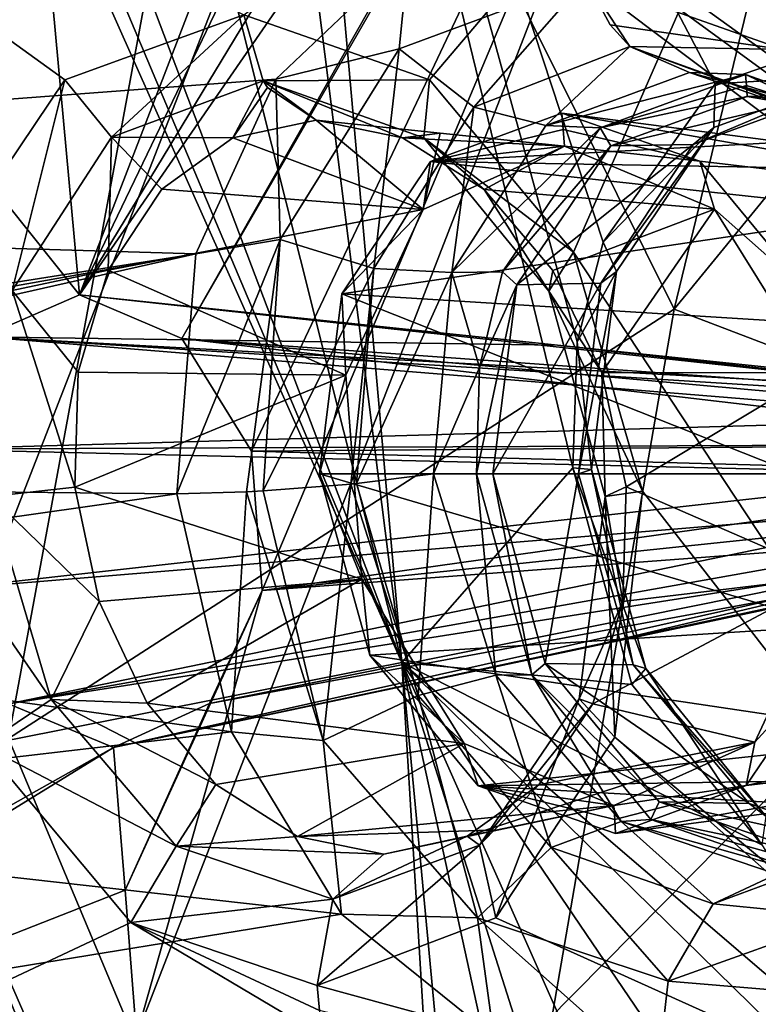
# Model space of a CAD drawing. Header units: metres. Extents: x -150 to 307, y -550 to 84.
# Tile 980 of 1056: x 214.26 to 218.24, y 19.39 to 24.7. Entities that reach past the tile are written whole.
import ezdxf

# ---------------------------------------------------------------- set-up
doc = ezdxf.new("R2010")
doc.units = ezdxf.units.M
doc.layers.add('solid_26006363', color=7, linetype='CONTINUOUS')

msp = doc.modelspace()

# ---------------------------------------------------------------- linework, layer by layer
at = {"layer": 'solid_26006363'}
for points in [[(208.028397, 15.818866, 924.133667), (211.848404, 35.674782, 924.535278), (217.86026, 31.333513, 929.891663)], [(212.637207, 34.4235, 927.385193), (210.609711, 22.999319, 927.270874), (215.484024, 27.767172, 930.53302)], [(207.210709, 32.490288, 894.447876), (226.584961, 17.939213, 905.5672), (226.852875, 18.152309, 905.862976)], [(207.210709, 32.490288, 894.447876), (226.910736, 18.299572, 905.940063), (226.584961, 17.939213, 905.5672)], [(207.210709, 32.490288, 894.447876), (226.852875, 18.152309, 905.862976), (226.910736, 18.299572, 905.940063)], [(210.618042, 12.746159, 926.440979), (208.028397, 15.818866, 924.133667), (217.86026, 31.333513, 929.891663)], [(210.618042, 12.746159, 926.440979), (217.86026, 31.333513, 929.891663), (222.933075, 25.208296, 934.411377)], [(215.484024, 27.767172, 930.53302), (217.784317, 23.137108, 932.776428), (219.641235, 30.798508, 933.339844)], [(219.641235, 30.798508, 933.339844), (217.784317, 23.137108, 932.776428), (222.788315, 29.265169, 935.864197)], [(218.258987, 30.736115, 896.402832), (218.818283, 24.63063, 895.775085), (215.8797, 30.690626, 894.296875)], [(218.818283, 24.63063, 895.775085), (215.877319, 29.482153, 894.055481), (215.8797, 30.690626, 894.296875)], [(210.15062, 28.773491, 897.642944), (214.58371, 23.214386, 900.541687), (213.923233, 30.378296, 901.274719)], [(217.119797, 29.801649, 904.049011), (213.923233, 30.378296, 901.274719), (214.58371, 23.214386, 900.541687)], [(217.427902, 29.129761, 904.19519), (217.119797, 29.801649, 904.049011), (214.58371, 23.214386, 900.541687)], [(218.818283, 24.63063, 895.775085), (215.641602, 28.849808, 893.728638), (215.877319, 29.482153, 894.055481)], [(218.835312, 29.399069, 905.565613), (214.890747, 19.224972, 900.232239), (219.358475, 18.264877, 904.187561)], [(218.835312, 29.399069, 905.565613), (215.567642, 21.623007, 901.173279), (214.890747, 19.224972, 900.232239)], [(218.835312, 29.399069, 905.565613), (215.135422, 22.978559, 900.995178), (215.510162, 22.372761, 901.235596)], [(218.835312, 29.399069, 905.565613), (218.49173, 28.876263, 905.135132), (215.135422, 22.978559, 900.995178)], [(218.835312, 29.399069, 905.565613), (215.510162, 22.372761, 901.235596), (215.567642, 21.623007, 901.173279)], [(217.784317, 23.137108, 932.776428), (220.796112, 21.986137, 935.121948), (222.788315, 29.265169, 935.864197)], [(217.951172, 28.773222, 904.608704), (217.427902, 29.129761, 904.19519), (214.58371, 23.214386, 900.541687)], [(212.865234, 28.990419, 891.359131), (216.318787, 21.235176, 893.065979), (213.685944, 20.713861, 890.72583)], [(212.865234, 28.990419, 891.359131), (213.237732, 28.536263, 891.593079), (216.318787, 21.235176, 893.065979)], [(218.49173, 28.876263, 905.135132), (214.58371, 23.214386, 900.541687), (215.135422, 22.978559, 900.995178)], [(218.49173, 28.876263, 905.135132), (217.951172, 28.773222, 904.608704), (214.58371, 23.214386, 900.541687)], [(215.398804, 28.510618, 893.45343), (215.641602, 28.849808, 893.728638), (216.318787, 21.235176, 893.065979)], [(217.239075, 22.282375, 894.019043), (216.318787, 21.235176, 893.065979), (215.641602, 28.849808, 893.728638)], [(217.261932, 22.960823, 894.140259), (217.239075, 22.282375, 894.019043), (215.641602, 28.849808, 893.728638)], [(217.402985, 23.49823, 894.346313), (217.261932, 22.960823, 894.140259), (215.641602, 28.849808, 893.728638)], [(218.005142, 24.349564, 895.01062), (217.402985, 23.49823, 894.346313), (215.641602, 28.849808, 893.728638)], [(218.818283, 24.63063, 895.775085), (218.005142, 24.349564, 895.01062), (215.641602, 28.849808, 893.728638)], [(210.15062, 28.773491, 897.642944), (214.063187, 22.987762, 900.044312), (214.58371, 23.214386, 900.541687)], [(213.237732, 28.536263, 891.593079), (213.671677, 28.221674, 891.907227), (216.318787, 21.235176, 893.065979)], [(214.603119, 28.059479, 892.680054), (215.398804, 28.510618, 893.45343), (216.318787, 21.235176, 893.065979)], [(213.671677, 28.221674, 891.907227), (214.603119, 28.059479, 892.680054), (216.318787, 21.235176, 893.065979)], [(210.609711, 22.999319, 927.270874), (214.202789, 20.826054, 930.262817), (215.484024, 27.767172, 930.53302)], [(215.484024, 27.767172, 930.53302), (214.202789, 20.826054, 930.262817), (217.784317, 23.137108, 932.776428)], [(210.385361, 27.349884, 895.577332), (214.504623, 24.371019, 898.642578), (213.861176, 23.415649, 897.922546)], [(210.385361, 27.349884, 895.577332), (215.467972, 24.722464, 899.552673), (214.504623, 24.371019, 898.642578)], [(218.90332, 27.241022, 903.124634), (216.467865, 24.371096, 900.386902), (215.467972, 24.722464, 899.552673)], [(218.90332, 27.241022, 903.124634), (217.242737, 23.444633, 900.933533), (216.467865, 24.371096, 900.386902)], [(218.90332, 27.241022, 903.124634), (220.789505, 18.066858, 903.441711), (217.242737, 23.444633, 900.933533)], [(217.22435, 25.285347, 897.56842), (211.70842, 25.374372, 892.782043), (206.53688, 23.690739, 888.174377)], [(216.355881, 25.055954, 896.761902), (217.22435, 25.285347, 897.56842), (206.53688, 23.690739, 888.174377)], [(212.583405, 8.932697, 928.192017), (210.618042, 12.746159, 926.440979), (222.933075, 25.208296, 934.411377)], [(212.583405, 8.932697, 928.192017), (222.933075, 25.208296, 934.411377), (226.778046, 17.647861, 937.837097)], [(215.641388, 24.376139, 896.021423), (216.355881, 25.055954, 896.761902), (206.53688, 23.690739, 888.174377)], [(216.304214, 24.539057, 896.523865), (216.355881, 25.055954, 896.761902), (215.641388, 24.376139, 896.021423)], [(216.304214, 24.539057, 896.523865), (217.309677, 24.911436, 897.475769), (216.355881, 25.055954, 896.761902)], [(216.705307, 24.224255, 896.38501), (217.309677, 24.911436, 897.475769), (216.304214, 24.539057, 896.523865)], [(216.705307, 24.224255, 896.38501), (217.545349, 24.55162, 897.209534), (217.309677, 24.911436, 897.475769)], [(218.370422, 24.535858, 898.357849), (218.410141, 24.879019, 898.559204), (217.309677, 24.911436, 897.475769)], [(217.545349, 24.55162, 897.209534), (217.43985, 24.66877, 897.328613), (217.309677, 24.911436, 897.475769)], [(218.370422, 24.535858, 898.357849), (217.309677, 24.911436, 897.475769), (217.43985, 24.66877, 897.328613)], [(214.755875, 24.063847, 898.649902), (214.504623, 24.371019, 898.642578), (215.467972, 24.722464, 899.552673)], [(214.755875, 24.063847, 898.649902), (215.467972, 24.722464, 899.552673), (215.572708, 24.366062, 899.426575)], [(215.572708, 24.366062, 899.426575), (215.467972, 24.722464, 899.552673), (216.467865, 24.371096, 900.386902)], [(218.370422, 24.535858, 898.357849), (217.43985, 24.66877, 897.328613), (217.545349, 24.55162, 897.209534)], [(218.77063, 24.397301, 895.828247), (218.005142, 24.349564, 895.01062), (218.818283, 24.63063, 895.775085)], [(216.705307, 24.224255, 896.38501), (217.093216, 24.125473, 896.096008), (217.545349, 24.55162, 897.209534)], [(217.545349, 24.55162, 897.209534), (217.093216, 24.125473, 896.096008), (217.86647, 24.4119, 896.847168)], [(218.703796, 24.123549, 897.524292), (217.545349, 24.55162, 897.209534), (217.86647, 24.4119, 896.847168)], [(218.462357, 24.221384, 897.94342), (218.370422, 24.535858, 898.357849), (217.545349, 24.55162, 897.209534)], [(218.703796, 24.123549, 897.524292), (218.462357, 24.221384, 897.94342), (217.545349, 24.55162, 897.209534)], [(215.664444, 23.512115, 895.773621), (216.304214, 24.539057, 896.523865), (215.641388, 24.376139, 896.021423)], [(216.167374, 23.35582, 895.727051), (216.304214, 24.539057, 896.523865), (215.664444, 23.512115, 895.773621)], [(216.167374, 23.35582, 895.727051), (216.705307, 24.224255, 896.38501), (216.304214, 24.539057, 896.523865)], [(217.86647, 24.4119, 896.847168), (217.093216, 24.125473, 896.096008), (218.168808, 24.400007, 896.507813)], [(217.093216, 24.125473, 896.096008), (217.38649, 24.113743, 895.769897), (218.168808, 24.400007, 896.507813)], [(218.173111, 24.341246, 896.502075), (218.168808, 24.400007, 896.507813), (217.38649, 24.113743, 895.769897)], [(218.998657, 24.107586, 897.19989), (217.86647, 24.4119, 896.847168), (218.168808, 24.400007, 896.507813)], [(218.998657, 24.107586, 897.19989), (218.703796, 24.123549, 897.524292), (217.86647, 24.4119, 896.847168)], [(217.886826, 24.023825, 895.292603), (218.77063, 24.397301, 895.828247), (218.623688, 24.294205, 895.99353)], [(217.886826, 24.023825, 895.292603), (217.997345, 24.11442, 895.094543), (218.77063, 24.397301, 895.828247)], [(217.997345, 24.11442, 895.094543), (218.005142, 24.349564, 895.01062), (218.77063, 24.397301, 895.828247)], [(218.173111, 24.341246, 896.502075), (218.570801, 24.21464, 896.835083), (218.168808, 24.400007, 896.507813)], [(218.998657, 24.107586, 897.19989), (218.168808, 24.400007, 896.507813), (218.570801, 24.21464, 896.835083)], [(215.210876, 23.434633, 895.494629), (215.641388, 24.376139, 896.021423), (206.53688, 23.690739, 888.174377)], [(214.22113, 23.238127, 898.031433), (213.861176, 23.415649, 897.922546), (214.504623, 24.371019, 898.642578)], [(214.755875, 24.063847, 898.649902), (214.22113, 23.238127, 898.031433), (214.504623, 24.371019, 898.642578)], [(215.409027, 24.058897, 898.680725), (214.755875, 24.063847, 898.649902), (215.572708, 24.366062, 899.426575)], [(215.664444, 23.512115, 895.773621), (215.641388, 24.376139, 896.021423), (215.210876, 23.434633, 895.494629)], [(215.409027, 24.058897, 898.680725), (215.572708, 24.366062, 899.426575), (215.595306, 24.330786, 899.400208)], [(216.436737, 24.059788, 900.141785), (215.572708, 24.366062, 899.426575), (216.467865, 24.371096, 900.386902)], [(216.321991, 24.060106, 899.491211), (215.572708, 24.366062, 899.426575), (216.436737, 24.059788, 900.141785)], [(215.857986, 24.155346, 899.097656), (215.595306, 24.330786, 899.400208), (215.572708, 24.366062, 899.426575)], [(216.321991, 24.060106, 899.491211), (215.857986, 24.155346, 899.097656), (215.572708, 24.366062, 899.426575)], [(216.436737, 24.059788, 900.141785), (216.467865, 24.371096, 900.386902), (217.242737, 23.444633, 900.933533)], [(218.173111, 24.341246, 896.502075), (217.38649, 24.113743, 895.769897), (218.177353, 24.282455, 896.496399)], [(217.997345, 24.11442, 895.094543), (217.402985, 23.49823, 894.346313), (218.005142, 24.349564, 895.01062)], [(218.173111, 24.341246, 896.502075), (218.177353, 24.282455, 896.496399), (218.570801, 24.21464, 896.835083)], [(215.409027, 24.058897, 898.680725), (215.595306, 24.330786, 899.400208), (215.857986, 24.155346, 899.097656)], [(217.38649, 24.113743, 895.769897), (217.444, 24.016047, 895.804993), (218.177353, 24.282455, 896.496399)], [(217.444, 24.016047, 895.804993), (217.886826, 24.023825, 895.292603), (218.623688, 24.294205, 895.99353)], [(217.444, 24.016047, 895.804993), (218.623688, 24.294205, 895.99353), (218.177353, 24.282455, 896.496399)], [(218.177353, 24.282455, 896.496399), (218.623688, 24.294205, 895.99353), (219.020798, 24.22616, 896.333679)], [(218.570801, 24.21464, 896.835083), (218.177353, 24.282455, 896.496399), (219.020798, 24.22616, 896.333679)], [(216.167374, 23.35582, 895.727051), (216.587662, 23.334316, 895.469788), (216.705307, 24.224255, 896.38501)], [(216.473343, 23.932846, 896.949585), (217.186584, 24.103901, 897.608459), (217.179108, 24.192795, 897.616272)], [(216.473343, 23.932846, 896.949585), (217.179108, 24.192795, 897.616272), (218.372955, 24.035612, 896.273071)], [(216.705307, 24.224255, 896.38501), (216.587662, 23.334316, 895.469788), (217.093216, 24.125473, 896.096008)], [(217.186584, 24.103901, 897.608459), (217.921478, 23.934376, 898.235474), (217.179108, 24.192795, 897.616272)], [(220.182953, 23.666273, 895.453064), (217.179108, 24.192795, 897.616272), (217.921478, 23.934376, 898.235474)], [(220.182953, 23.666273, 895.453064), (218.372955, 24.035612, 896.273071), (217.179108, 24.192795, 897.616272)], [(216.433029, 23.673321, 896.87262), (215.409027, 24.058897, 898.680725), (215.857986, 24.155346, 899.097656)], [(216.525833, 24.085211, 898.349365), (215.857986, 24.155346, 899.097656), (216.321991, 24.060106, 899.491211)], [(216.525833, 24.085211, 898.349365), (216.433029, 23.673321, 896.87262), (215.857986, 24.155346, 899.097656)], [(217.093216, 24.125473, 896.096008), (216.587662, 23.334316, 895.469788), (217.38649, 24.113743, 895.769897)], [(216.525833, 24.085211, 898.349365), (216.321991, 24.060106, 899.491211), (217.194138, 24.015028, 897.600525)], [(216.525833, 24.085211, 898.349365), (217.194138, 24.015028, 897.600525), (216.433029, 23.673321, 896.87262)], [(216.473343, 23.932846, 896.949585), (217.194138, 24.015028, 897.600525), (217.186584, 24.103901, 897.608459)], [(216.587662, 23.334316, 895.469788), (216.860733, 23.338371, 895.184998), (217.38649, 24.113743, 895.769897)], [(217.38649, 24.113743, 895.769897), (216.860733, 23.338371, 895.184998), (217.444, 24.016047, 895.804993)], [(217.186584, 24.103901, 897.608459), (217.194138, 24.015028, 897.600525), (217.921478, 23.934376, 898.235474)], [(217.389374, 23.276346, 894.720764), (217.47467, 23.339432, 894.500793), (217.997345, 24.11442, 895.094543)], [(217.886826, 24.023825, 895.292603), (217.389374, 23.276346, 894.720764), (217.997345, 24.11442, 895.094543)], [(217.997345, 24.11442, 895.094543), (217.47467, 23.339432, 894.500793), (217.402985, 23.49823, 894.346313)], [(214.737793, 23.347603, 897.949158), (214.22113, 23.238127, 898.031433), (214.755875, 24.063847, 898.649902)], [(215.026855, 23.783985, 898.289551), (214.737793, 23.347603, 897.949158), (214.755875, 24.063847, 898.649902)], [(215.409027, 24.058897, 898.680725), (215.026855, 23.783985, 898.289551), (214.755875, 24.063847, 898.649902)], [(216.433029, 23.673321, 896.87262), (215.026855, 23.783985, 898.289551), (215.409027, 24.058897, 898.680725)], [(216.761551, 23.781473, 899.828918), (216.321991, 24.060106, 899.491211), (216.436737, 24.059788, 900.141785)], [(217.194138, 24.015028, 897.600525), (216.321991, 24.060106, 899.491211), (216.761551, 23.781473, 899.828918)], [(217.109726, 23.234753, 900.598022), (216.436737, 24.059788, 900.141785), (217.242737, 23.444633, 900.933533)], [(216.761551, 23.781473, 899.828918), (216.436737, 24.059788, 900.141785), (217.109726, 23.234753, 900.598022)], [(218.372955, 24.035612, 896.273071), (219.566681, 23.878399, 894.929932), (216.473343, 23.932846, 896.949585)], [(216.93721, 23.267136, 895.24115), (217.389374, 23.276346, 894.720764), (217.886826, 24.023825, 895.292603)], [(217.444, 24.016047, 895.804993), (216.93721, 23.267136, 895.24115), (217.886826, 24.023825, 895.292603)], [(216.473343, 23.932846, 896.949585), (216.433029, 23.673321, 896.87262), (217.194138, 24.015028, 897.600525)], [(218.001282, 23.676041, 898.26532), (217.194138, 24.015028, 897.600525), (216.761551, 23.781473, 899.828918)], [(216.860733, 23.338371, 895.184998), (216.93721, 23.267136, 895.24115), (217.444, 24.016047, 895.804993)], [(217.921478, 23.934376, 898.235474), (217.194138, 24.015028, 897.600525), (218.001282, 23.676041, 898.26532)], [(215.995422, 23.219166, 896.415955), (216.433029, 23.673321, 896.87262), (216.473343, 23.932846, 896.949585)], [(218.970932, 23.659277, 894.376343), (215.995422, 23.219166, 896.415955), (216.473343, 23.932846, 896.949585)], [(218.970932, 23.659277, 894.376343), (216.473343, 23.932846, 896.949585), (219.566681, 23.878399, 894.929932)], [(218.503525, 23.230919, 898.645691), (217.921478, 23.934376, 898.235474), (218.001282, 23.676041, 898.26532)], [(220.182953, 23.666273, 895.453064), (217.921478, 23.934376, 898.235474), (218.503525, 23.230919, 898.645691)], [(216.433029, 23.673321, 896.87262), (214.737793, 23.347603, 897.949158), (215.026855, 23.783985, 898.289551)], [(217.132095, 23.34466, 900.075928), (216.761551, 23.781473, 899.828918), (217.109726, 23.234753, 900.598022)], [(218.001282, 23.676041, 898.26532), (216.761551, 23.781473, 899.828918), (217.132095, 23.34466, 900.075928)], [(215.210876, 23.434633, 895.494629), (206.53688, 23.690739, 888.174377), (206.769394, 22.10391, 888.13208)], [(216.433029, 23.673321, 896.87262), (216.017578, 22.780745, 896.367981), (214.737793, 23.347603, 897.949158)], [(215.995422, 23.219166, 896.415955), (216.017578, 22.780745, 896.367981), (216.433029, 23.673321, 896.87262)], [(218.970932, 23.659277, 894.376343), (218.557785, 23.060228, 893.941406), (215.995422, 23.219166, 896.415955)], [(218.001282, 23.676041, 898.26532), (217.132095, 23.34466, 900.075928), (217.394516, 22.795403, 900.206604)], [(218.549957, 22.794334, 898.619324), (218.001282, 23.676041, 898.26532), (217.394516, 22.795403, 900.206604)], [(218.503525, 23.230919, 898.645691), (218.001282, 23.676041, 898.26532), (218.549957, 22.794334, 898.619324)], [(215.664444, 23.512115, 895.773621), (215.210876, 23.434633, 895.494629), (215.107193, 22.142607, 895.208191)], [(215.482025, 22.153198, 895.414429), (215.664444, 23.512115, 895.773621), (215.107193, 22.142607, 895.208191)], [(215.482025, 22.153198, 895.414429), (215.572769, 22.158045, 895.436768), (215.664444, 23.512115, 895.773621)], [(216.167374, 23.35582, 895.727051), (215.664444, 23.512115, 895.773621), (215.572769, 22.158045, 895.436768)], [(217.47467, 23.339432, 894.500793), (217.261932, 22.960823, 894.140259), (217.402985, 23.49823, 894.346313)], [(208.619522, 22.264751, 889.691284), (215.210876, 23.434633, 895.494629), (206.769394, 22.10391, 888.13208)], [(208.619522, 22.264751, 889.691284), (209.724411, 22.198729, 890.607422), (215.210876, 23.434633, 895.494629)], [(209.724411, 22.198729, 890.607422), (215.107193, 22.142607, 895.208191), (215.210876, 23.434633, 895.494629)], [(217.109726, 23.234753, 900.598022), (217.242737, 23.444633, 900.933533), (217.614288, 22.156403, 901.068176)], [(217.614288, 22.156403, 901.068176), (217.242737, 23.444633, 900.933533), (220.789505, 18.066858, 903.441711)], [(214.737793, 23.347603, 897.949158), (214.576416, 22.797367, 897.702759), (214.22113, 23.238127, 898.031433)], [(216.017578, 22.780745, 896.367981), (214.576416, 22.797367, 897.702759), (214.737793, 23.347603, 897.949158)], [(215.572769, 22.158045, 895.436768), (216.043991, 22.19453, 895.416321), (216.167374, 23.35582, 895.727051)], [(216.043991, 22.19453, 895.416321), (216.074554, 22.197567, 895.406921), (216.167374, 23.35582, 895.727051)], [(216.074554, 22.197567, 895.406921), (216.587662, 23.334316, 895.469788), (216.167374, 23.35582, 895.727051)], [(216.074554, 22.197567, 895.406921), (216.48941, 22.250008, 895.143677), (216.587662, 23.334316, 895.469788)], [(216.587662, 23.334316, 895.469788), (216.48941, 22.250008, 895.143677), (216.736771, 22.823399, 894.997375)], [(216.587662, 23.334316, 895.469788), (216.736771, 22.823399, 894.997375), (216.860733, 23.338371, 895.184998)], [(216.860733, 23.338371, 895.184998), (216.736771, 22.823399, 894.997375), (216.93721, 23.267136, 895.24115)], [(217.394516, 22.795403, 900.206604), (217.132095, 23.34466, 900.075928), (217.109726, 23.234753, 900.598022)], [(217.47467, 23.339432, 894.500793), (217.339111, 22.274387, 894.204956), (217.261932, 22.960823, 894.140259)], [(217.27005, 22.249998, 894.438965), (217.339111, 22.274387, 894.204956), (217.47467, 23.339432, 894.500793)], [(217.389374, 23.276346, 894.720764), (217.27005, 22.249998, 894.438965), (217.47467, 23.339432, 894.500793)], [(216.809006, 22.249998, 894.974976), (217.27005, 22.249998, 894.438965), (217.389374, 23.276346, 894.720764)], [(216.93721, 23.267136, 895.24115), (216.809006, 22.249998, 894.974976), (217.389374, 23.276346, 894.720764)], [(214.559174, 22.178265, 897.572388), (214.106247, 22.12743, 897.738953), (214.22113, 23.238127, 898.031433)], [(214.576416, 22.797367, 897.702759), (214.559174, 22.178265, 897.572388), (214.22113, 23.238127, 898.031433)], [(216.720612, 22.250002, 894.897522), (216.809006, 22.249998, 894.974976), (216.93721, 23.267136, 895.24115)], [(216.736771, 22.823399, 894.997375), (216.720612, 22.250002, 894.897522), (216.93721, 23.267136, 895.24115)], [(217.412048, 22.127546, 900.677185), (217.109726, 23.234753, 900.598022), (217.614288, 22.156403, 901.068176)], [(217.394516, 22.795403, 900.206604), (217.109726, 23.234753, 900.598022), (217.412048, 22.127546, 900.677185)], [(217.155533, 22.943707, 897.648254), (214.58371, 23.214386, 900.541687), (214.063187, 22.987762, 900.044312)], [(219.83078, 22.640959, 894.889893), (215.135422, 22.978559, 900.995178), (214.58371, 23.214386, 900.541687)], [(217.155533, 22.943707, 897.648254), (219.83078, 22.640959, 894.889893), (214.58371, 23.214386, 900.541687)], [(215.875397, 22.25, 896.163208), (216.017578, 22.780745, 896.367981), (215.995422, 23.219166, 896.415955)], [(218.44014, 22.25, 893.746338), (215.875397, 22.25, 896.163208), (215.995422, 23.219166, 896.415955)], [(218.557785, 23.060228, 893.941406), (218.44014, 22.25, 893.746338), (215.995422, 23.219166, 896.415955)], [(214.202789, 20.826054, 930.262817), (216.457001, 15.442872, 932.374939), (217.784317, 23.137108, 932.776428)], [(217.784317, 23.137108, 932.776428), (216.457001, 15.442872, 932.374939), (220.796112, 21.986137, 935.121948)], [(219.478561, 22.546806, 894.57605), (214.063187, 22.987762, 900.044312), (213.773087, 22.382748, 899.694519)], [(219.581253, 22.640959, 894.667542), (214.063187, 22.987762, 900.044312), (219.478561, 22.546806, 894.57605)], [(219.706009, 22.675285, 894.778687), (214.063187, 22.987762, 900.044312), (219.581253, 22.640959, 894.667542)], [(217.155533, 22.943707, 897.648254), (214.063187, 22.987762, 900.044312), (219.706009, 22.675285, 894.778687)], [(220.000854, 22.409021, 895.041382), (215.510162, 22.372761, 901.235596), (215.135422, 22.978559, 900.995178)], [(219.933456, 22.546806, 894.981384), (215.135422, 22.978559, 900.995178), (219.83078, 22.640959, 894.889893)], [(220.000854, 22.409021, 895.041382), (215.135422, 22.978559, 900.995178), (219.933456, 22.546806, 894.981384)], [(217.339111, 22.274387, 894.204956), (217.239075, 22.282375, 894.019043), (217.261932, 22.960823, 894.140259)], [(217.155533, 22.943707, 897.648254), (219.706009, 22.675285, 894.778687), (219.83078, 22.640959, 894.889893)], [(216.017578, 22.780745, 896.367981), (214.559174, 22.178265, 897.572388), (214.576416, 22.797367, 897.702759)], [(216.48941, 22.250008, 895.143677), (216.720612, 22.250002, 894.897522), (216.736771, 22.823399, 894.997375)], [(216.017578, 22.780745, 896.367981), (216.102844, 21.68293, 896.279663), (214.559174, 22.178265, 897.572388)], [(215.875397, 22.25, 896.163208), (216.102844, 21.68293, 896.279663), (216.017578, 22.780745, 896.367981)], [(217.525284, 22.180246, 900.208496), (217.394516, 22.795403, 900.206604), (217.412048, 22.127546, 900.677185)], [(218.549957, 22.794334, 898.619324), (217.394516, 22.795403, 900.206604), (217.525284, 22.180246, 900.208496)], [(218.63501, 21.69825, 898.530396), (218.549957, 22.794334, 898.619324), (217.525284, 22.180246, 900.208496)], [(219.478561, 22.546806, 894.57605), (213.773087, 22.382748, 899.694519), (219.411179, 22.409021, 894.515991)], [(219.411179, 22.409021, 894.515991), (213.773087, 22.382748, 899.694519), (219.387756, 22.248434, 894.495178)], [(219.387756, 22.248434, 894.495178), (213.773087, 22.382748, 899.694519), (213.825607, 21.625679, 899.626953)], [(220.024277, 22.248434, 895.062256), (215.510162, 22.372761, 901.235596), (220.000854, 22.409021, 895.041382)], [(220.024277, 22.248434, 895.062256), (215.567642, 21.623007, 901.173279), (215.510162, 22.372761, 901.235596)], [(217.239075, 22.282375, 894.019043), (217.556686, 21.116791, 894.130493), (216.318787, 21.235176, 893.065979)], [(217.632034, 21.201429, 894.309814), (217.556686, 21.116791, 894.130493), (217.239075, 22.282375, 894.019043)], [(217.632034, 21.201429, 894.309814), (217.239075, 22.282375, 894.019043), (217.339111, 22.274387, 894.204956)], [(217.562805, 21.222454, 894.526489), (217.339111, 22.274387, 894.204956), (217.27005, 22.249998, 894.438965)], [(217.562805, 21.222454, 894.526489), (217.632034, 21.201429, 894.309814), (217.339111, 22.274387, 894.204956)], [(219.387756, 22.248434, 894.495178), (213.825607, 21.625679, 899.626953), (219.411179, 22.087845, 894.515991)], [(220.000854, 22.087845, 895.041382), (215.567642, 21.623007, 901.173279), (220.024277, 22.248434, 895.062256)], [(216.145859, 21.274656, 896.258789), (216.102844, 21.68293, 896.279663), (215.875397, 22.25, 896.163208)], [(218.648605, 21.431011, 893.841003), (215.875397, 22.25, 896.163208), (218.44014, 22.25, 893.746338)], [(218.648605, 21.431011, 893.841003), (216.145859, 21.274656, 896.258789), (215.875397, 22.25, 896.163208)], [(216.406952, 21.056866, 895.509338), (216.48941, 22.250008, 895.143677), (216.074554, 22.197567, 895.406921)], [(216.406952, 21.056866, 895.509338), (216.824219, 21.166292, 895.20874), (216.48941, 22.250008, 895.143677)], [(216.824219, 21.166292, 895.20874), (216.720612, 22.250002, 894.897522), (216.48941, 22.250008, 895.143677)], [(217.018417, 21.16791, 895.002869), (216.809006, 22.249998, 894.974976), (216.720612, 22.250002, 894.897522)], [(216.824219, 21.166292, 895.20874), (217.018417, 21.16791, 895.002869), (216.720612, 22.250002, 894.897522)], [(217.089859, 21.228348, 895.074097), (217.27005, 22.249998, 894.438965), (216.809006, 22.249998, 894.974976)], [(217.018417, 21.16791, 895.002869), (217.089859, 21.228348, 895.074097), (216.809006, 22.249998, 894.974976)], [(217.089859, 21.228348, 895.074097), (217.562805, 21.222454, 894.526489), (217.27005, 22.249998, 894.438965)], [(209.724411, 22.198729, 890.607422), (210.717377, 21.519814, 891.348206), (215.107193, 22.142607, 895.208191)], [(214.559174, 22.178265, 897.572388), (214.689194, 21.562454, 897.575195), (214.106247, 22.12743, 897.738953)], [(216.102844, 21.68293, 896.279663), (214.689194, 21.562454, 897.575195), (214.559174, 22.178265, 897.572388)], [(215.895462, 20.814049, 895.555847), (216.043991, 22.19453, 895.416321), (215.572769, 22.158045, 895.436768)], [(216.406952, 21.056866, 895.509338), (216.043991, 22.19453, 895.416321), (215.895462, 20.814049, 895.555847)], [(216.406952, 21.056866, 895.509338), (216.074554, 22.197567, 895.406921), (216.043991, 22.19453, 895.416321)], [(217.508118, 21.563408, 900.079224), (217.525284, 22.180246, 900.208496), (217.412048, 22.127546, 900.677185)], [(218.63501, 21.69825, 898.530396), (217.525284, 22.180246, 900.208496), (217.508118, 21.563408, 900.079224)], [(210.717377, 21.519814, 891.348206), (215.402542, 20.860313, 895.282532), (215.107193, 22.142607, 895.208191)], [(214.106247, 22.12743, 897.738953), (214.431274, 21.034754, 897.843384), (213.6978, 22.098509, 897.576965)], [(214.689194, 21.562454, 897.575195), (214.431274, 21.034754, 897.843384), (214.106247, 22.12743, 897.738953)], [(215.482025, 22.153198, 895.414429), (215.107193, 22.142607, 895.208191), (215.402542, 20.860313, 895.282532)], [(215.895462, 20.814049, 895.555847), (215.482025, 22.153198, 895.414429), (215.402542, 20.860313, 895.282532)], [(215.895462, 20.814049, 895.555847), (215.572769, 22.158045, 895.436768), (215.482025, 22.153198, 895.414429)], [(217.272598, 21.038506, 900.367249), (217.412048, 22.127546, 900.677185), (217.464508, 20.832882, 900.735901)], [(217.508118, 21.563408, 900.079224), (217.412048, 22.127546, 900.677185), (217.272598, 21.038506, 900.367249)], [(217.412048, 22.127546, 900.677185), (217.614288, 22.156403, 901.068176), (217.464508, 20.832882, 900.735901)], [(217.464508, 20.832882, 900.735901), (217.614288, 22.156403, 901.068176), (220.789505, 18.066858, 903.441711)], [(214.431274, 21.034754, 897.843384), (214.064606, 20.787218, 897.708069), (213.6978, 22.098509, 897.576965)], [(219.411179, 22.087845, 894.515991), (213.825607, 21.625679, 899.626953), (214.20253, 21.011942, 899.869812)], [(219.411179, 22.087845, 894.515991), (214.20253, 21.011942, 899.869812), (219.478561, 21.95006, 894.57605)], [(219.933456, 21.95006, 894.981384), (215.567642, 21.623007, 901.173279), (220.000854, 22.087845, 895.041382)], [(219.478561, 21.95006, 894.57605), (214.20253, 21.011942, 899.869812), (219.581253, 21.855907, 894.667542)], [(219.933456, 21.95006, 894.981384), (215.283981, 21.013422, 900.829895), (215.567642, 21.623007, 901.173279)], [(219.83078, 21.855907, 894.889893), (215.283981, 21.013422, 900.829895), (219.933456, 21.95006, 894.981384)], [(216.457001, 15.442872, 932.374939), (219.372208, 14.675077, 934.592712), (220.796112, 21.986137, 935.121948)], [(219.581253, 21.855907, 894.667542), (214.20253, 21.011942, 899.869812), (214.767242, 20.776791, 900.335754)], [(219.83078, 21.855907, 894.889893), (214.767242, 20.776791, 900.335754), (215.283981, 21.013422, 900.829895)], [(219.581253, 21.855907, 894.667542), (214.767242, 20.776791, 900.335754), (217.246735, 21.301325, 897.545898)], [(217.246735, 21.301325, 897.545898), (214.767242, 20.776791, 900.335754), (219.83078, 21.855907, 894.889893)], [(217.246735, 21.301325, 897.545898), (219.706009, 21.821581, 894.778687), (219.581253, 21.855907, 894.667542)], [(217.246735, 21.301325, 897.545898), (219.83078, 21.855907, 894.889893), (219.706009, 21.821581, 894.778687)], [(218.63501, 21.69825, 898.530396), (217.508118, 21.563408, 900.079224), (217.346085, 21.012228, 899.834045)], [(218.218719, 20.806297, 898.028076), (218.63501, 21.69825, 898.530396), (217.346085, 21.012228, 899.834045)], [(218.649368, 21.276165, 898.481812), (218.63501, 21.69825, 898.530396), (218.218719, 20.806297, 898.028076)], [(216.102844, 21.68293, 896.279663), (214.948608, 21.015434, 897.706787), (214.689194, 21.562454, 897.575195)], [(216.102844, 21.68293, 896.279663), (216.653427, 20.799025, 896.638367), (214.948608, 21.015434, 897.706787)], [(216.145859, 21.274656, 896.258789), (216.653427, 20.799025, 896.638367), (216.102844, 21.68293, 896.279663)], [(215.567642, 21.623007, 901.173279), (214.829025, 20.009516, 900.283752), (214.890747, 19.224972, 900.232239)], [(215.567642, 21.623007, 901.173279), (215.283981, 21.013422, 900.829895), (214.829025, 20.009516, 900.283752)], [(214.689194, 21.562454, 897.575195), (214.948608, 21.015434, 897.706787), (214.431274, 21.034754, 897.843384)], [(217.346085, 21.012228, 899.834045), (217.508118, 21.563408, 900.079224), (217.272598, 21.038506, 900.367249)], [(210.717377, 21.519814, 891.348206), (211.407867, 20.394419, 891.779419), (215.402542, 20.860313, 895.282532)], [(218.648605, 21.431011, 893.841003), (219.133148, 20.829428, 894.205505), (216.145859, 21.274656, 896.258789)], [(216.145859, 21.274656, 896.258789), (216.729202, 20.570189, 896.673462), (216.653427, 20.799025, 896.638367)], [(219.133148, 20.829428, 894.205505), (216.729202, 20.570189, 896.673462), (216.145859, 21.274656, 896.258789)], [(218.171326, 20.572092, 897.952942), (218.649368, 21.276165, 898.481812), (218.218719, 20.806297, 898.028076)], [(220.588699, 21.094917, 895.526428), (218.649368, 21.276165, 898.481812), (218.171326, 20.572092, 897.952942)], [(216.781326, 13.631955, 892.598389), (213.685944, 20.713861, 890.72583), (216.318787, 21.235176, 893.065979)], [(216.942551, 14.594472, 892.827637), (216.781326, 13.631955, 892.598389), (216.318787, 21.235176, 893.065979)], [(217.516098, 15.757131, 893.443604), (216.942551, 14.594472, 892.827637), (216.318787, 21.235176, 893.065979)], [(217.918747, 16.193645, 893.841858), (217.516098, 15.757131, 893.443604), (216.318787, 21.235176, 893.065979)], [(218.413528, 16.521475, 894.311523), (217.918747, 16.193645, 893.841858), (216.318787, 21.235176, 893.065979)], [(219.357437, 16.756832, 895.169983), (218.413528, 16.521475, 894.311523), (216.318787, 21.235176, 893.065979)], [(219.265198, 18.345318, 895.273499), (219.357437, 16.756832, 895.169983), (216.318787, 21.235176, 893.065979)], [(219.241531, 18.731148, 895.300049), (219.265198, 18.345318, 895.273499), (216.318787, 21.235176, 893.065979)], [(218.255173, 20.253401, 894.62616), (219.241531, 18.731148, 895.300049), (216.318787, 21.235176, 893.065979)], [(217.556686, 21.116791, 894.130493), (218.255173, 20.253401, 894.62616), (216.318787, 21.235176, 893.065979)], [(217.018417, 21.16791, 895.002869), (217.704269, 20.484613, 895.511475), (217.089859, 21.228348, 895.074097)], [(217.089859, 21.228348, 895.074097), (218.187256, 20.474525, 894.957031), (217.562805, 21.222454, 894.526489)], [(217.089859, 21.228348, 895.074097), (217.704269, 20.484613, 895.511475), (218.187256, 20.474525, 894.957031)], [(217.562805, 21.222454, 894.526489), (218.278061, 20.407049, 894.758423), (217.632034, 21.201429, 894.309814)], [(217.562805, 21.222454, 894.526489), (218.187256, 20.474525, 894.957031), (218.278061, 20.407049, 894.758423)], [(216.406952, 21.056866, 895.509338), (217.121475, 20.238047, 895.979309), (216.824219, 21.166292, 895.20874)], [(217.499481, 20.379097, 895.642761), (217.018417, 21.16791, 895.002869), (216.824219, 21.166292, 895.20874)], [(217.121475, 20.238047, 895.979309), (217.499481, 20.379097, 895.642761), (216.824219, 21.166292, 895.20874)], [(217.018417, 21.16791, 895.002869), (217.657822, 20.389479, 895.457581), (217.704269, 20.484613, 895.511475)], [(217.499481, 20.379097, 895.642761), (217.657822, 20.389479, 895.457581), (217.018417, 21.16791, 895.002869)], [(217.632034, 21.201429, 894.309814), (218.255173, 20.253401, 894.62616), (217.556686, 21.116791, 894.130493)], [(217.632034, 21.201429, 894.309814), (218.278061, 20.407049, 894.758423), (218.255173, 20.253401, 894.62616)], [(216.406952, 21.056866, 895.509338), (215.895462, 20.814049, 895.555847), (216.725449, 19.859747, 896.130249)], [(216.406952, 21.056866, 895.509338), (216.725449, 19.859747, 896.130249), (217.121475, 20.238047, 895.979309)], [(220.345718, 20.831038, 895.281677), (220.588699, 21.094917, 895.526428), (218.171326, 20.572092, 897.952942)], [(214.20253, 21.011942, 899.869812), (209.627869, 17.884029, 895.485962), (214.767242, 20.776791, 900.335754)], [(214.431274, 21.034754, 897.843384), (215.103699, 20.245249, 898.308655), (214.064606, 20.787218, 897.708069)], [(215.318115, 20.576912, 897.956177), (215.103699, 20.245249, 898.308655), (214.431274, 21.034754, 897.843384)], [(214.948608, 21.015434, 897.706787), (215.318115, 20.576912, 897.956177), (214.431274, 21.034754, 897.843384)], [(215.283981, 21.013422, 900.829895), (214.767242, 20.776791, 900.335754), (214.829025, 20.009516, 900.283752)], [(216.653427, 20.799025, 896.638367), (215.318115, 20.576912, 897.956177), (214.948608, 21.015434, 897.706787)], [(216.736862, 20.250231, 899.757446), (217.272598, 21.038506, 900.367249), (216.824249, 19.85939, 900.022095)], [(217.346085, 21.012228, 899.834045), (217.272598, 21.038506, 900.367249), (216.736862, 20.250231, 899.757446)], [(217.056, 20.576139, 899.496887), (217.346085, 21.012228, 899.834045), (216.736862, 20.250231, 899.757446)], [(217.272598, 21.038506, 900.367249), (217.464508, 20.832882, 900.735901), (216.824249, 19.85939, 900.022095)], [(218.218719, 20.806297, 898.028076), (217.346085, 21.012228, 899.834045), (217.056, 20.576139, 899.496887)], [(211.407867, 20.394419, 891.779419), (215.993225, 19.879725, 895.665955), (215.402542, 20.860313, 895.282532)], [(215.895462, 20.814049, 895.555847), (215.402542, 20.860313, 895.282532), (215.993225, 19.879725, 895.665955)], [(214.064606, 20.787218, 897.708069), (214.860443, 19.833952, 898.275635), (212.194885, 18.580652, 895.789673)], [(214.202789, 20.826054, 930.262817), (213.290482, 13.882104, 930.071228), (216.457001, 15.442872, 932.374939)], [(215.103699, 20.245249, 898.308655), (214.860443, 19.833952, 898.275635), (214.064606, 20.787218, 897.708069)], [(216.653427, 20.799025, 896.638367), (215.757965, 20.297352, 898.296448), (215.318115, 20.576912, 897.956177)], [(216.653427, 20.799025, 896.638367), (217.46019, 20.463789, 897.304871), (215.757965, 20.297352, 898.296448)], [(216.725449, 19.859747, 896.130249), (215.895462, 20.814049, 895.555847), (215.993225, 19.879725, 895.665955)], [(216.729202, 20.570189, 896.673462), (217.46019, 20.463789, 897.304871), (216.653427, 20.799025, 896.638367)], [(218.218719, 20.806297, 898.028076), (217.056, 20.576139, 899.496887), (216.669983, 20.298872, 899.104431)], [(218.218719, 20.806297, 898.028076), (216.669983, 20.298872, 899.104431), (217.46019, 20.463789, 897.304871)], [(219.133148, 20.829428, 894.205505), (219.746948, 20.614609, 894.726624), (216.729202, 20.570189, 896.673462)], [(216.824249, 19.85939, 900.022095), (217.464508, 20.832882, 900.735901), (220.362076, 18.264433, 903.063171)], [(218.171326, 20.572092, 897.952942), (218.218719, 20.806297, 898.028076), (217.46019, 20.463789, 897.304871)], [(217.464508, 20.832882, 900.735901), (220.789505, 18.066858, 903.441711), (220.362076, 18.264433, 903.063171)], [(220.345718, 20.831038, 895.281677), (218.171326, 20.572092, 897.952942), (217.468521, 20.314419, 897.291931)], [(220.345718, 20.831038, 895.281677), (217.468521, 20.314419, 897.291931), (218.607773, 20.464521, 896.009216)], [(214.767242, 20.776791, 900.335754), (209.627869, 17.884029, 895.485962), (211.2146, 18.588526, 896.934631)], [(214.767242, 20.776791, 900.335754), (211.2146, 18.588526, 896.934631), (214.829025, 20.009516, 900.283752)], [(213.685944, 20.713861, 890.72583), (214.346542, 12.117091, 890.374573), (212.24559, 20.47102, 889.469666)], [(216.815323, 12.514231, 892.532043), (214.346542, 12.117091, 890.374573), (213.685944, 20.713861, 890.72583)], [(216.766922, 13.068861, 892.53656), (213.685944, 20.713861, 890.72583), (216.781326, 13.631955, 892.598389)], [(216.766922, 13.068861, 892.53656), (216.815323, 12.514231, 892.532043), (213.685944, 20.713861, 890.72583)], [(215.318115, 20.576912, 897.956177), (215.757965, 20.297352, 898.296448), (215.103699, 20.245249, 898.308655)], [(216.669983, 20.298872, 899.104431), (217.056, 20.576139, 899.496887), (216.736862, 20.250231, 899.757446)], [(219.746948, 20.614609, 894.726624), (218.607773, 20.464521, 896.009216), (216.729202, 20.570189, 896.673462)], [(216.729202, 20.570189, 896.673462), (217.464294, 20.389452, 897.298462), (217.46019, 20.463789, 897.304871)], [(216.729202, 20.570189, 896.673462), (217.468521, 20.314419, 897.291931), (217.464294, 20.389452, 897.298462)], [(218.607773, 20.464521, 896.009216), (217.468521, 20.314419, 897.291931), (216.729202, 20.570189, 896.673462)], [(217.464294, 20.389452, 897.298462), (218.171326, 20.572092, 897.952942), (217.46019, 20.463789, 897.304871)], [(217.464294, 20.389452, 897.298462), (217.468521, 20.314419, 897.291931), (218.171326, 20.572092, 897.952942)], [(214.346542, 12.117091, 890.374573), (212.56279, 19.283852, 889.585876), (212.24559, 20.47102, 889.469666)], [(217.657822, 20.389479, 895.457581), (218.478317, 20.217573, 896.158997), (217.704269, 20.484613, 895.511475)], [(217.704269, 20.484613, 895.511475), (218.969452, 20.204651, 895.605469), (218.187256, 20.474525, 894.957031)], [(217.704269, 20.484613, 895.511475), (218.478317, 20.217573, 896.158997), (218.969452, 20.204651, 895.605469)], [(218.187256, 20.474525, 894.957031), (218.969452, 20.204651, 895.605469), (218.278061, 20.407049, 894.758423)], [(217.46019, 20.463789, 897.304871), (216.840775, 20.33321, 897.997314), (215.757965, 20.297352, 898.296448)], [(216.840775, 20.33321, 897.997314), (217.46019, 20.463789, 897.304871), (216.669983, 20.298872, 899.104431)], [(211.407867, 20.394419, 891.779419), (211.675812, 19.176401, 891.849487), (215.993225, 19.879725, 895.665955)], [(217.121475, 20.238047, 895.979309), (217.993256, 19.934597, 896.708801), (217.499481, 20.379097, 895.642761)], [(217.499481, 20.379097, 895.642761), (218.487503, 20.100008, 896.151245), (217.657822, 20.389479, 895.457581)], [(217.499481, 20.379097, 895.642761), (218.335342, 20.094009, 896.322327), (218.487503, 20.100008, 896.151245)], [(217.499481, 20.379097, 895.642761), (217.993256, 19.934597, 896.708801), (218.335342, 20.094009, 896.322327)], [(217.657822, 20.389479, 895.457581), (218.482941, 20.1588, 896.15509), (218.478317, 20.217573, 896.158997)], [(217.657822, 20.389479, 895.457581), (218.487503, 20.100008, 896.151245), (218.482941, 20.1588, 896.15509)], [(216.840775, 20.33321, 897.997314), (216.221344, 20.202633, 898.689819), (215.757965, 20.297352, 898.296448)], [(216.669983, 20.298872, 899.104431), (216.221344, 20.202633, 898.689819), (216.840775, 20.33321, 897.997314)], [(215.757965, 20.297352, 898.296448), (216.221344, 20.202633, 898.689819), (215.103699, 20.245249, 898.308655)], [(216.669983, 20.298872, 899.104431), (216.736862, 20.250231, 899.757446), (215.946625, 19.960672, 899.008423)], [(216.221344, 20.202633, 898.689819), (216.669983, 20.298872, 899.104431), (215.946625, 19.960672, 899.008423)], [(215.103699, 20.245249, 898.308655), (215.946625, 19.960672, 899.008423), (214.860443, 19.833952, 898.275635)], [(215.103699, 20.245249, 898.308655), (216.221344, 20.202633, 898.689819), (215.946625, 19.960672, 899.008423)], [(216.736862, 20.250231, 899.757446), (216.824249, 19.85939, 900.022095), (215.862778, 19.494728, 899.115051)], [(215.946625, 19.960672, 899.008423), (216.736862, 20.250231, 899.757446), (215.862778, 19.494728, 899.115051)], [(217.121475, 20.238047, 895.979309), (216.725449, 19.859747, 896.130249), (217.752609, 19.518444, 896.98114)], [(217.121475, 20.238047, 895.979309), (217.752609, 19.518444, 896.98114), (217.993256, 19.934597, 896.708801)], [(218.818237, 20.240976, 897.482727), (217.993256, 19.934597, 896.708801), (218.714478, 19.863136, 897.894104)], [(218.335342, 20.094009, 896.322327), (217.993256, 19.934597, 896.708801), (218.818237, 20.240976, 897.482727)], [(214.829025, 20.009516, 900.283752), (211.2146, 18.588526, 896.934631), (214.890747, 19.224972, 900.232239)], [(215.946625, 19.960672, 899.008423), (215.862778, 19.494728, 899.115051), (214.860443, 19.833952, 898.275635)], [(217.993256, 19.934597, 896.708801), (217.752609, 19.518444, 896.98114), (218.714478, 19.863136, 897.894104)], [(211.675812, 19.176401, 891.849487), (216.81427, 19.218092, 896.300476), (215.993225, 19.879725, 895.665955)], [(214.860443, 19.833952, 898.275635), (215.889008, 19.224981, 899.103088), (212.194885, 18.580652, 895.789673)], [(214.860443, 19.833952, 898.275635), (215.875961, 19.360437, 899.108948), (215.889008, 19.224981, 899.103088)], [(214.860443, 19.833952, 898.275635), (215.862778, 19.494728, 899.115051), (215.875961, 19.360437, 899.108948)], [(216.824249, 19.85939, 900.022095), (220.362076, 18.264433, 903.063171), (215.862778, 19.494728, 899.115051)], [(216.725449, 19.859747, 896.130249), (215.993225, 19.879725, 895.665955), (216.81427, 19.218092, 896.300476)], [(216.725449, 19.859747, 896.130249), (216.81427, 19.218092, 896.300476), (217.693573, 18.99921, 897.048584)], [(216.725449, 19.859747, 896.130249), (217.693573, 18.99921, 897.048584), (217.752609, 19.518444, 896.98114)], [(218.714478, 19.863136, 897.894104), (217.752609, 19.518444, 896.98114), (218.845596, 19.427649, 898.132629)], [(217.752609, 19.518444, 896.98114), (217.693573, 18.99921, 897.048584), (218.845596, 19.427649, 898.132629)], [(215.862778, 19.494728, 899.115051), (220.362076, 18.264433, 903.063171), (215.875961, 19.360437, 899.108948)], [(218.845596, 19.427649, 898.132629), (217.693573, 18.99921, 897.048584), (219.151596, 16.086689, 898.00592)]]:
    msp.add_3dface(points, dxfattribs=at)

doc.saveas('drawing.dxf')
